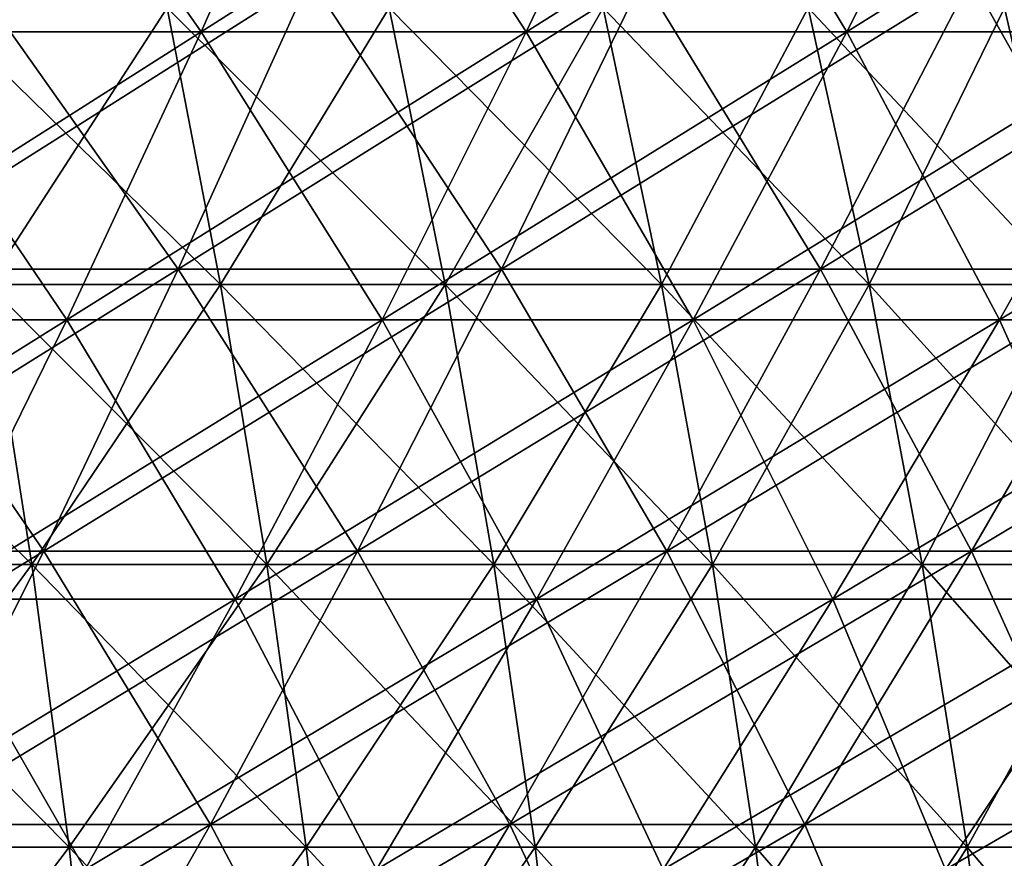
# Model space of a CAD drawing. Header units: millimetres. Extents: x -250 to 250, y 3898 to 4150.
# Tile 424 of 558: x 60 to 74, y 3950 to 3962. Entities that reach past the tile are written whole.
import ezdxf

# ---------------------------------------------------------------- set-up
doc = ezdxf.new("R2010")
doc.units = ezdxf.units.MM
doc.header["$LTSCALE"] = 5.599365
for name, color, linetype in [('10', 7, 'CONTINUOUS'), ('12', 7, 'CONTINUOUS'), ('2', 7, 'CONTINUOUS'), ('3', 7, 'CONTINUOUS'), ('4', 7, 'CONTINUOUS'), ('5', 7, 'CONTINUOUS')]:
    doc.layers.add(name, color=color, linetype=linetype)

msp = doc.modelspace()

# ---------------------------------------------------------------- linework, layer by layer
at = {"layer": '10', "color": 7, "linetype": 'Continuous', "true_color": 0xe0f2ff}
for points in [[(59.957, 3958.234, 78.99), (63.212, 3958.234, 76.41), (59.249, 3962.109, 78.058), (59.957, 3958.234, 78.99)], [(59.249, 3962.109, 78.058), (63.212, 3958.234, 76.41), (62.466, 3962.109, 75.508), (59.249, 3962.109, 78.058)], [(63.212, 3958.234, 76.41), (66.356, 3958.234, 73.696), (62.466, 3962.109, 75.508), (63.212, 3958.234, 76.41)], [(62.466, 3962.109, 75.508), (66.356, 3958.234, 73.696), (65.573, 3962.109, 72.826), (62.466, 3962.109, 75.508)], [(66.356, 3958.234, 73.696), (69.384, 3958.234, 70.853), (65.573, 3962.109, 72.826), (66.356, 3958.234, 73.696)], [(65.573, 3962.109, 72.826), (69.384, 3958.234, 70.853), (68.565, 3962.109, 70.017), (65.573, 3962.109, 72.826)], [(69.384, 3958.234, 70.853), (72.29, 3958.234, 67.885), (68.565, 3962.109, 70.017), (69.384, 3958.234, 70.853)], [(68.565, 3962.109, 70.017), (72.29, 3958.234, 67.885), (71.437, 3962.109, 67.084), (68.565, 3962.109, 70.017)], [(72.29, 3958.234, 67.885), (75.07, 3958.234, 64.798), (71.437, 3962.109, 67.084), (72.29, 3958.234, 67.885)], [(71.437, 3962.109, 67.084), (75.07, 3958.234, 64.798), (74.184, 3962.109, 64.034), (71.437, 3962.109, 67.084)], [(57.177, 3954.315, 82.267), (60.572, 3954.315, 79.8), (56.596, 3958.234, 81.432), (57.177, 3954.315, 82.267)], [(56.596, 3958.234, 81.432), (60.572, 3954.315, 79.8), (59.957, 3958.234, 78.99), (56.596, 3958.234, 81.432)], [(60.572, 3954.315, 79.8), (63.86, 3954.315, 77.194), (59.957, 3958.234, 78.99), (60.572, 3954.315, 79.8)], [(59.957, 3958.234, 78.99), (63.86, 3954.315, 77.194), (63.212, 3958.234, 76.41), (59.957, 3958.234, 78.99)], [(63.86, 3954.315, 77.194), (67.037, 3954.315, 74.452), (63.212, 3958.234, 76.41), (63.86, 3954.315, 77.194)], [(63.212, 3958.234, 76.41), (67.037, 3954.315, 74.452), (66.356, 3958.234, 73.696), (63.212, 3958.234, 76.41)], [(67.037, 3954.315, 74.452), (70.096, 3954.315, 71.58), (66.356, 3958.234, 73.696), (67.037, 3954.315, 74.452)], [(66.356, 3958.234, 73.696), (70.096, 3954.315, 71.58), (69.384, 3958.234, 70.853), (66.356, 3958.234, 73.696)], [(70.096, 3954.315, 71.58), (73.032, 3954.315, 68.581), (69.384, 3958.234, 70.853), (70.096, 3954.315, 71.58)], [(69.384, 3958.234, 70.853), (73.032, 3954.315, 68.581), (72.29, 3958.234, 67.885), (69.384, 3958.234, 70.853)], [(73.032, 3954.315, 68.581), (75.84, 3954.315, 65.463), (72.29, 3958.234, 67.885), (73.032, 3954.315, 68.581)], [(72.29, 3958.234, 67.885), (75.84, 3954.315, 65.463), (75.07, 3958.234, 64.798), (72.29, 3958.234, 67.885)], [(57.669, 3950.359, 82.975), (61.093, 3950.359, 80.487), (57.177, 3954.315, 82.267), (57.669, 3950.359, 82.975)], [(57.177, 3954.315, 82.267), (61.093, 3950.359, 80.487), (60.572, 3954.315, 79.8), (57.177, 3954.315, 82.267)], [(61.093, 3950.359, 80.487), (64.41, 3950.359, 77.859), (60.572, 3954.315, 79.8), (61.093, 3950.359, 80.487)], [(60.572, 3954.315, 79.8), (64.41, 3950.359, 77.859), (63.86, 3954.315, 77.194), (60.572, 3954.315, 79.8)], [(64.41, 3950.359, 77.859), (67.614, 3950.359, 75.093), (63.86, 3954.315, 77.194), (64.41, 3950.359, 77.859)], [(63.86, 3954.315, 77.194), (67.614, 3950.359, 75.093), (67.037, 3954.315, 74.452), (63.86, 3954.315, 77.194)], [(67.614, 3950.359, 75.093), (70.699, 3950.359, 72.196), (67.037, 3954.315, 74.452), (67.614, 3950.359, 75.093)], [(67.037, 3954.315, 74.452), (70.699, 3950.359, 72.196), (70.096, 3954.315, 71.58), (67.037, 3954.315, 74.452)], [(70.699, 3950.359, 72.196), (73.661, 3950.359, 69.172), (70.096, 3954.315, 71.58), (70.699, 3950.359, 72.196)], [(70.096, 3954.315, 71.58), (73.661, 3950.359, 69.172), (73.032, 3954.315, 68.581), (70.096, 3954.315, 71.58)], [(73.661, 3950.359, 69.172), (76.493, 3950.359, 66.027), (73.032, 3954.315, 68.581), (73.661, 3950.359, 69.172)], [(73.032, 3954.315, 68.581), (76.493, 3950.359, 66.027), (75.84, 3954.315, 65.463), (73.032, 3954.315, 68.581)], [(58.072, 3946.373, 83.555), (61.52, 3946.373, 81.05), (57.669, 3950.359, 82.975), (58.072, 3946.373, 83.555)], [(57.669, 3950.359, 82.975), (61.52, 3946.373, 81.05), (61.093, 3950.359, 80.487), (57.669, 3950.359, 82.975)], [(61.52, 3946.373, 81.05), (64.86, 3946.373, 78.403), (61.093, 3950.359, 80.487), (61.52, 3946.373, 81.05)], [(61.093, 3950.359, 80.487), (64.86, 3946.373, 78.403), (64.41, 3950.359, 77.859), (61.093, 3950.359, 80.487)], [(64.86, 3946.373, 78.403), (68.087, 3946.373, 75.618), (64.41, 3950.359, 77.859), (64.86, 3946.373, 78.403)], [(64.41, 3950.359, 77.859), (68.087, 3946.373, 75.618), (67.614, 3950.359, 75.093), (64.41, 3950.359, 77.859)], [(68.087, 3946.373, 75.618), (71.194, 3946.373, 72.7), (67.614, 3950.359, 75.093), (68.087, 3946.373, 75.618)], [(67.614, 3950.359, 75.093), (71.194, 3946.373, 72.7), (70.699, 3950.359, 72.196), (67.614, 3950.359, 75.093)], [(71.194, 3946.373, 72.7), (74.175, 3946.373, 69.655), (70.699, 3950.359, 72.196), (71.194, 3946.373, 72.7)], [(70.699, 3950.359, 72.196), (74.175, 3946.373, 69.655), (73.661, 3950.359, 69.172), (70.699, 3950.359, 72.196)], [(74.175, 3946.373, 69.655), (77.027, 3946.373, 66.488), (73.661, 3950.359, 69.172), (74.175, 3946.373, 69.655)], [(73.661, 3950.359, 69.172), (77.027, 3946.373, 66.488), (76.493, 3950.359, 66.027), (73.661, 3950.359, 69.172)]]:
    msp.add_3dface(points, dxfattribs=at)
at = {"layer": '12', "color": 7, "linetype": 'Continuous', "true_color": 0xe0f2ff}
for points in [[(62.466, 3962.109, -75.508), (59.957, 3958.234, -78.99), (59.249, 3962.109, -78.058), (62.466, 3962.109, -75.508)], [(63.212, 3958.234, -76.41), (59.957, 3958.234, -78.99), (62.466, 3962.109, -75.508), (63.212, 3958.234, -76.41)], [(65.573, 3962.109, -72.826), (63.212, 3958.234, -76.41), (62.466, 3962.109, -75.508), (65.573, 3962.109, -72.826)], [(66.356, 3958.234, -73.696), (63.212, 3958.234, -76.41), (65.573, 3962.109, -72.826), (66.356, 3958.234, -73.696)], [(68.565, 3962.109, -70.017), (66.356, 3958.234, -73.696), (65.573, 3962.109, -72.826), (68.565, 3962.109, -70.017)], [(69.384, 3958.234, -70.853), (66.356, 3958.234, -73.696), (68.565, 3962.109, -70.017), (69.384, 3958.234, -70.853)], [(71.437, 3962.109, -67.084), (69.384, 3958.234, -70.853), (68.565, 3962.109, -70.017), (71.437, 3962.109, -67.084)], [(72.29, 3958.234, -67.885), (69.384, 3958.234, -70.853), (71.437, 3962.109, -67.084), (72.29, 3958.234, -67.885)], [(74.184, 3962.109, -64.034), (72.29, 3958.234, -67.885), (71.437, 3962.109, -67.084), (74.184, 3962.109, -64.034)], [(75.07, 3958.234, -64.798), (72.29, 3958.234, -67.885), (74.184, 3962.109, -64.034), (75.07, 3958.234, -64.798)], [(60.572, 3954.315, -79.8), (57.177, 3954.315, -82.267), (59.957, 3958.234, -78.99), (60.572, 3954.315, -79.8)], [(63.212, 3958.234, -76.41), (60.572, 3954.315, -79.8), (59.957, 3958.234, -78.99), (63.212, 3958.234, -76.41)], [(63.86, 3954.315, -77.194), (60.572, 3954.315, -79.8), (63.212, 3958.234, -76.41), (63.86, 3954.315, -77.194)], [(66.356, 3958.234, -73.696), (63.86, 3954.315, -77.194), (63.212, 3958.234, -76.41), (66.356, 3958.234, -73.696)], [(67.037, 3954.315, -74.452), (63.86, 3954.315, -77.194), (66.356, 3958.234, -73.696), (67.037, 3954.315, -74.452)], [(69.384, 3958.234, -70.853), (67.037, 3954.315, -74.452), (66.356, 3958.234, -73.696), (69.384, 3958.234, -70.853)], [(70.096, 3954.315, -71.58), (67.037, 3954.315, -74.452), (69.384, 3958.234, -70.853), (70.096, 3954.315, -71.58)], [(72.29, 3958.234, -67.885), (70.096, 3954.315, -71.58), (69.384, 3958.234, -70.853), (72.29, 3958.234, -67.885)], [(73.032, 3954.315, -68.581), (70.096, 3954.315, -71.58), (72.29, 3958.234, -67.885), (73.032, 3954.315, -68.581)], [(75.07, 3958.234, -64.798), (73.032, 3954.315, -68.581), (72.29, 3958.234, -67.885), (75.07, 3958.234, -64.798)], [(75.84, 3954.315, -65.463), (73.032, 3954.315, -68.581), (75.07, 3958.234, -64.798), (75.84, 3954.315, -65.463)], [(60.572, 3954.315, -79.8), (57.669, 3950.359, -82.975), (57.177, 3954.315, -82.267), (60.572, 3954.315, -79.8)], [(61.093, 3950.359, -80.487), (57.669, 3950.359, -82.975), (60.572, 3954.315, -79.8), (61.093, 3950.359, -80.487)], [(63.86, 3954.315, -77.194), (61.093, 3950.359, -80.487), (60.572, 3954.315, -79.8), (63.86, 3954.315, -77.194)], [(64.41, 3950.359, -77.859), (61.093, 3950.359, -80.487), (63.86, 3954.315, -77.194), (64.41, 3950.359, -77.859)], [(67.037, 3954.315, -74.452), (64.41, 3950.359, -77.859), (63.86, 3954.315, -77.194), (67.037, 3954.315, -74.452)], [(67.614, 3950.359, -75.093), (64.41, 3950.359, -77.859), (67.037, 3954.315, -74.452), (67.614, 3950.359, -75.093)], [(70.096, 3954.315, -71.58), (67.614, 3950.359, -75.093), (67.037, 3954.315, -74.452), (70.096, 3954.315, -71.58)], [(70.699, 3950.359, -72.196), (67.614, 3950.359, -75.093), (70.096, 3954.315, -71.58), (70.699, 3950.359, -72.196)], [(73.032, 3954.315, -68.581), (70.699, 3950.359, -72.196), (70.096, 3954.315, -71.58), (73.032, 3954.315, -68.581)], [(73.661, 3950.359, -69.172), (70.699, 3950.359, -72.196), (73.032, 3954.315, -68.581), (73.661, 3950.359, -69.172)], [(75.84, 3954.315, -65.463), (73.661, 3950.359, -69.172), (73.032, 3954.315, -68.581), (75.84, 3954.315, -65.463)], [(76.493, 3950.359, -66.027), (73.661, 3950.359, -69.172), (75.84, 3954.315, -65.463), (76.493, 3950.359, -66.027)], [(61.093, 3950.359, -80.487), (58.072, 3946.373, -83.555), (57.669, 3950.359, -82.975), (61.093, 3950.359, -80.487)], [(61.52, 3946.373, -81.05), (58.072, 3946.373, -83.555), (61.093, 3950.359, -80.487), (61.52, 3946.373, -81.05)], [(64.41, 3950.359, -77.859), (61.52, 3946.373, -81.05), (61.093, 3950.359, -80.487), (64.41, 3950.359, -77.859)], [(64.86, 3946.373, -78.403), (61.52, 3946.373, -81.05), (64.41, 3950.359, -77.859), (64.86, 3946.373, -78.403)], [(67.614, 3950.359, -75.093), (64.86, 3946.373, -78.403), (64.41, 3950.359, -77.859), (67.614, 3950.359, -75.093)], [(68.087, 3946.373, -75.618), (64.86, 3946.373, -78.403), (67.614, 3950.359, -75.093), (68.087, 3946.373, -75.618)], [(70.699, 3950.359, -72.196), (68.087, 3946.373, -75.618), (67.614, 3950.359, -75.093), (70.699, 3950.359, -72.196)], [(71.194, 3946.373, -72.7), (68.087, 3946.373, -75.618), (70.699, 3950.359, -72.196), (71.194, 3946.373, -72.7)], [(73.661, 3950.359, -69.172), (71.194, 3946.373, -72.7), (70.699, 3950.359, -72.196), (73.661, 3950.359, -69.172)], [(74.175, 3946.373, -69.655), (71.194, 3946.373, -72.7), (73.661, 3950.359, -69.172), (74.175, 3946.373, -69.655)], [(76.493, 3950.359, -66.027), (74.175, 3946.373, -69.655), (73.661, 3950.359, -69.172), (76.493, 3950.359, -66.027)], [(77.027, 3946.373, -66.488), (74.175, 3946.373, -69.655), (76.493, 3950.359, -66.027), (77.027, 3946.373, -66.488)]]:
    msp.add_3dface(points, dxfattribs=at)
at = {"layer": '2', "color": 251, "linetype": 'Continuous', "true_color": 0x504f50}
for points in [[(62.619, 3958.45, -147.944), (58.034, 3958.45, -149.802), (64.462, 3962.516, -152.297), (62.619, 3958.45, -147.944)], [(64.462, 3962.516, -152.297), (58.034, 3958.45, -149.802), (59.741, 3962.516, -154.21), (64.462, 3962.516, -152.297)], [(67.145, 3958.45, -145.945), (62.619, 3958.45, -147.944), (69.121, 3962.516, -150.24), (67.145, 3958.45, -145.945)], [(69.121, 3962.516, -150.24), (62.619, 3958.45, -147.944), (64.462, 3962.516, -152.297), (69.121, 3962.516, -150.24)], [(71.608, 3958.45, -143.808), (67.145, 3958.45, -145.945), (73.715, 3962.516, -148.04), (71.608, 3958.45, -143.808)], [(73.715, 3962.516, -148.04), (67.145, 3958.45, -145.945), (69.121, 3962.516, -150.24), (73.715, 3962.516, -148.04)], [(76.003, 3958.45, -141.535), (71.608, 3958.45, -143.808), (78.239, 3962.516, -145.699), (76.003, 3958.45, -141.535)], [(78.239, 3962.516, -145.699), (71.608, 3958.45, -143.808), (73.715, 3962.516, -148.04), (78.239, 3962.516, -145.699)], [(60.738, 3954.503, -143.499), (56.29, 3954.503, -145.301), (62.619, 3958.45, -147.944), (60.738, 3954.503, -143.499)], [(62.619, 3958.45, -147.944), (56.29, 3954.503, -145.301), (58.034, 3958.45, -149.802), (62.619, 3958.45, -147.944)], [(65.128, 3954.503, -141.56), (60.738, 3954.503, -143.499), (67.145, 3958.45, -145.945), (65.128, 3954.503, -141.56)], [(67.145, 3958.45, -145.945), (60.738, 3954.503, -143.499), (62.619, 3958.45, -147.944), (67.145, 3958.45, -145.945)], [(69.456, 3954.503, -139.487), (65.128, 3954.503, -141.56), (71.608, 3958.45, -143.808), (69.456, 3954.503, -139.487)], [(71.608, 3958.45, -143.808), (65.128, 3954.503, -141.56), (67.145, 3958.45, -145.945), (71.608, 3958.45, -143.808)], [(73.719, 3954.503, -137.282), (69.456, 3954.503, -139.487), (76.003, 3958.45, -141.535), (73.719, 3954.503, -137.282)], [(76.003, 3958.45, -141.535), (69.456, 3954.503, -139.487), (71.608, 3958.45, -143.808), (76.003, 3958.45, -141.535)], [(77.912, 3954.503, -134.947), (73.719, 3954.503, -137.282), (80.325, 3958.45, -139.127), (77.912, 3954.503, -134.947)], [(80.325, 3958.45, -139.127), (73.719, 3954.503, -137.282), (76.003, 3958.45, -141.535), (80.325, 3958.45, -139.127)], [(58.819, 3950.678, -138.964), (54.511, 3950.678, -140.71), (60.738, 3954.503, -143.499), (58.819, 3950.678, -138.964)], [(60.738, 3954.503, -143.499), (54.511, 3950.678, -140.71), (56.29, 3954.503, -145.301), (60.738, 3954.503, -143.499)], [(63.07, 3950.678, -137.087), (58.819, 3950.678, -138.964), (65.128, 3954.503, -141.56), (63.07, 3950.678, -137.087)], [(65.128, 3954.503, -141.56), (58.819, 3950.678, -138.964), (60.738, 3954.503, -143.499), (65.128, 3954.503, -141.56)], [(67.262, 3950.678, -135.08), (63.07, 3950.678, -137.087), (69.456, 3954.503, -139.487), (67.262, 3950.678, -135.08)], [(69.456, 3954.503, -139.487), (63.07, 3950.678, -137.087), (65.128, 3954.503, -141.56), (69.456, 3954.503, -139.487)], [(71.39, 3950.678, -132.944), (67.262, 3950.678, -135.08), (73.719, 3954.503, -137.282), (71.39, 3950.678, -132.944)], [(73.719, 3954.503, -137.282), (67.262, 3950.678, -135.08), (69.456, 3954.503, -139.487), (73.719, 3954.503, -137.282)], [(75.45, 3950.678, -130.683), (71.39, 3950.678, -132.944), (77.912, 3954.503, -134.947), (75.45, 3950.678, -130.683)], [(77.912, 3954.503, -134.947), (71.39, 3950.678, -132.944), (73.719, 3954.503, -137.282), (77.912, 3954.503, -134.947)], [(60.973, 3946.977, -132.529), (56.863, 3946.977, -134.343), (63.07, 3950.678, -137.087), (60.973, 3946.977, -132.529)], [(63.07, 3950.678, -137.087), (56.863, 3946.977, -134.343), (58.819, 3950.678, -138.964), (63.07, 3950.678, -137.087)], [(65.025, 3946.977, -130.588), (60.973, 3946.977, -132.529), (67.262, 3950.678, -135.08), (65.025, 3946.977, -130.588)], [(67.262, 3950.678, -135.08), (60.973, 3946.977, -132.529), (63.07, 3950.678, -137.087), (67.262, 3950.678, -135.08)], [(69.016, 3946.977, -128.524), (65.025, 3946.977, -130.588), (71.39, 3950.678, -132.944), (69.016, 3946.977, -128.524)], [(71.39, 3950.678, -132.944), (65.025, 3946.977, -130.588), (67.262, 3950.678, -135.08), (71.39, 3950.678, -132.944)], [(72.941, 3946.977, -126.337), (69.016, 3946.977, -128.524), (75.45, 3950.678, -130.683), (72.941, 3946.977, -126.337)], [(75.45, 3950.678, -130.683), (69.016, 3946.977, -128.524), (71.39, 3950.678, -132.944), (75.45, 3950.678, -130.683)], [(76.797, 3946.977, -124.031), (72.941, 3946.977, -126.337), (79.438, 3950.678, -128.297), (76.797, 3946.977, -124.031)], [(79.438, 3950.678, -128.297), (72.941, 3946.977, -126.337), (75.45, 3950.678, -130.683), (79.438, 3950.678, -128.297)]]:
    msp.add_3dface(points, dxfattribs=at)
at = {"layer": '3', "color": 251, "linetype": 'Continuous', "true_color": 0x504f50}
for points in [[(58.034, 3958.45, 149.802), (62.619, 3958.45, 147.944), (59.741, 3962.516, 154.21), (58.034, 3958.45, 149.802)], [(59.741, 3962.516, 154.21), (62.619, 3958.45, 147.944), (64.462, 3962.516, 152.297), (59.741, 3962.516, 154.21)], [(62.619, 3958.45, 147.944), (67.145, 3958.45, 145.945), (64.462, 3962.516, 152.297), (62.619, 3958.45, 147.944)], [(64.462, 3962.516, 152.297), (67.145, 3958.45, 145.945), (69.121, 3962.516, 150.24), (64.462, 3962.516, 152.297)], [(67.145, 3958.45, 145.945), (71.608, 3958.45, 143.808), (69.121, 3962.516, 150.24), (67.145, 3958.45, 145.945)], [(69.121, 3962.516, 150.24), (71.608, 3958.45, 143.808), (73.715, 3962.516, 148.04), (69.121, 3962.516, 150.24)], [(71.608, 3958.45, 143.808), (76.003, 3958.45, 141.535), (73.715, 3962.516, 148.04), (71.608, 3958.45, 143.808)], [(73.715, 3962.516, 148.04), (76.003, 3958.45, 141.535), (78.239, 3962.516, 145.699), (73.715, 3962.516, 148.04)], [(56.29, 3954.503, 145.301), (60.738, 3954.503, 143.499), (58.034, 3958.45, 149.802), (56.29, 3954.503, 145.301)], [(58.034, 3958.45, 149.802), (60.738, 3954.503, 143.499), (62.619, 3958.45, 147.944), (58.034, 3958.45, 149.802)], [(60.738, 3954.503, 143.499), (65.128, 3954.503, 141.56), (62.619, 3958.45, 147.944), (60.738, 3954.503, 143.499)], [(62.619, 3958.45, 147.944), (65.128, 3954.503, 141.56), (67.145, 3958.45, 145.945), (62.619, 3958.45, 147.944)], [(65.128, 3954.503, 141.56), (69.456, 3954.503, 139.487), (67.145, 3958.45, 145.945), (65.128, 3954.503, 141.56)], [(67.145, 3958.45, 145.945), (69.456, 3954.503, 139.487), (71.608, 3958.45, 143.808), (67.145, 3958.45, 145.945)], [(69.456, 3954.503, 139.487), (73.719, 3954.503, 137.282), (71.608, 3958.45, 143.808), (69.456, 3954.503, 139.487)], [(71.608, 3958.45, 143.808), (73.719, 3954.503, 137.282), (76.003, 3958.45, 141.535), (71.608, 3958.45, 143.808)], [(73.719, 3954.503, 137.282), (77.912, 3954.503, 134.947), (76.003, 3958.45, 141.535), (73.719, 3954.503, 137.282)], [(56.29, 3954.503, 145.301), (58.819, 3950.678, 138.964), (60.738, 3954.503, 143.499), (56.29, 3954.503, 145.301)], [(58.819, 3950.678, 138.964), (63.07, 3950.678, 137.087), (60.738, 3954.503, 143.499), (58.819, 3950.678, 138.964)], [(60.738, 3954.503, 143.499), (63.07, 3950.678, 137.087), (65.128, 3954.503, 141.56), (60.738, 3954.503, 143.499)], [(63.07, 3950.678, 137.087), (67.262, 3950.678, 135.08), (65.128, 3954.503, 141.56), (63.07, 3950.678, 137.087)], [(65.128, 3954.503, 141.56), (67.262, 3950.678, 135.08), (69.456, 3954.503, 139.487), (65.128, 3954.503, 141.56)], [(67.262, 3950.678, 135.08), (71.39, 3950.678, 132.944), (69.456, 3954.503, 139.487), (67.262, 3950.678, 135.08)], [(69.456, 3954.503, 139.487), (71.39, 3950.678, 132.944), (73.719, 3954.503, 137.282), (69.456, 3954.503, 139.487)], [(71.39, 3950.678, 132.944), (75.45, 3950.678, 130.683), (73.719, 3954.503, 137.282), (71.39, 3950.678, 132.944)], [(73.719, 3954.503, 137.282), (75.45, 3950.678, 130.683), (77.912, 3954.503, 134.947), (73.719, 3954.503, 137.282)], [(56.863, 3946.977, 134.343), (60.973, 3946.977, 132.529), (58.819, 3950.678, 138.964), (56.863, 3946.977, 134.343)], [(58.819, 3950.678, 138.964), (60.973, 3946.977, 132.529), (63.07, 3950.678, 137.087), (58.819, 3950.678, 138.964)], [(60.973, 3946.977, 132.529), (65.025, 3946.977, 130.588), (63.07, 3950.678, 137.087), (60.973, 3946.977, 132.529)], [(63.07, 3950.678, 137.087), (65.025, 3946.977, 130.588), (67.262, 3950.678, 135.08), (63.07, 3950.678, 137.087)], [(65.025, 3946.977, 130.588), (69.016, 3946.977, 128.524), (67.262, 3950.678, 135.08), (65.025, 3946.977, 130.588)], [(67.262, 3950.678, 135.08), (69.016, 3946.977, 128.524), (71.39, 3950.678, 132.944), (67.262, 3950.678, 135.08)], [(69.016, 3946.977, 128.524), (72.941, 3946.977, 126.337), (71.39, 3950.678, 132.944), (69.016, 3946.977, 128.524)], [(71.39, 3950.678, 132.944), (72.941, 3946.977, 126.337), (75.45, 3950.678, 130.683), (71.39, 3950.678, 132.944)], [(72.941, 3946.977, 126.337), (76.797, 3946.977, 124.031), (75.45, 3950.678, 130.683), (72.941, 3946.977, 126.337)]]:
    msp.add_3dface(points, dxfattribs=at)
at = {"layer": '4', "color": 155, "linetype": 'Continuous', "true_color": 0x4a708c}
for points in [[(62.941, 3961.772, 148.703), (58.332, 3961.772, 150.571), (64.78, 3965.925, 153.049), (62.941, 3961.772, 148.703)], [(64.78, 3965.925, 153.049), (58.332, 3961.772, 150.571), (60.036, 3965.925, 154.971), (64.78, 3965.925, 153.049)], [(67.49, 3961.772, 146.695), (62.941, 3961.772, 148.703), (69.462, 3965.925, 150.981), (67.49, 3961.772, 146.695)], [(69.462, 3965.925, 150.981), (62.941, 3961.772, 148.703), (64.78, 3965.925, 153.049), (69.462, 3965.925, 150.981)], [(71.976, 3961.772, 144.547), (67.49, 3961.772, 146.695), (74.079, 3965.925, 148.77), (71.976, 3961.772, 144.547)], [(74.079, 3965.925, 148.77), (67.49, 3961.772, 146.695), (69.462, 3965.925, 150.981), (74.079, 3965.925, 148.77)], [(76.393, 3961.772, 142.262), (71.976, 3961.772, 144.547), (78.625, 3965.925, 146.419), (76.393, 3961.772, 142.262)], [(78.625, 3965.925, 146.419), (71.976, 3961.772, 144.547), (74.079, 3965.925, 148.77), (78.625, 3965.925, 146.419)], [(61.061, 3957.74, 144.263), (56.59, 3957.74, 146.074), (62.941, 3961.772, 148.703), (61.061, 3957.74, 144.263)], [(62.941, 3961.772, 148.703), (56.59, 3957.74, 146.074), (58.332, 3961.772, 150.571), (62.941, 3961.772, 148.703)], [(65.475, 3957.74, 142.314), (61.061, 3957.74, 144.263), (67.49, 3961.772, 146.695), (65.475, 3957.74, 142.314)], [(67.49, 3961.772, 146.695), (61.061, 3957.74, 144.263), (62.941, 3961.772, 148.703), (67.49, 3961.772, 146.695)], [(69.826, 3957.74, 140.23), (65.475, 3957.74, 142.314), (71.976, 3961.772, 144.547), (69.826, 3957.74, 140.23)], [(71.976, 3961.772, 144.547), (65.475, 3957.74, 142.314), (67.49, 3961.772, 146.695), (71.976, 3961.772, 144.547)], [(74.111, 3957.74, 138.013), (69.826, 3957.74, 140.23), (76.393, 3961.772, 142.262), (74.111, 3957.74, 138.013)], [(76.393, 3961.772, 142.262), (69.826, 3957.74, 140.23), (71.976, 3961.772, 144.547), (76.393, 3961.772, 142.262)], [(78.326, 3957.74, 135.665), (74.111, 3957.74, 138.013), (80.738, 3961.772, 139.842), (78.326, 3957.74, 135.665)], [(80.738, 3961.772, 139.842), (74.111, 3957.74, 138.013), (76.393, 3961.772, 142.262), (80.738, 3961.772, 139.842)], [(59.142, 3953.832, 139.729), (54.811, 3953.832, 141.484), (61.061, 3957.74, 144.263), (59.142, 3953.832, 139.729)], [(61.061, 3957.74, 144.263), (54.811, 3953.832, 141.484), (56.59, 3957.74, 146.074), (61.061, 3957.74, 144.263)], [(63.417, 3953.832, 137.841), (59.142, 3953.832, 139.729), (65.475, 3957.74, 142.314), (63.417, 3953.832, 137.841)], [(65.475, 3957.74, 142.314), (59.142, 3953.832, 139.729), (61.061, 3957.74, 144.263), (65.475, 3957.74, 142.314)], [(67.632, 3953.832, 135.823), (63.417, 3953.832, 137.841), (69.826, 3957.74, 140.23), (67.632, 3953.832, 135.823)], [(69.826, 3957.74, 140.23), (63.417, 3953.832, 137.841), (65.475, 3957.74, 142.314), (69.826, 3957.74, 140.23)], [(71.782, 3953.832, 133.676), (67.632, 3953.832, 135.823), (74.111, 3957.74, 138.013), (71.782, 3953.832, 133.676)], [(74.111, 3957.74, 138.013), (67.632, 3953.832, 135.823), (69.826, 3957.74, 140.23), (74.111, 3957.74, 138.013)], [(75.865, 3953.832, 131.402), (71.782, 3953.832, 133.676), (78.326, 3957.74, 135.665), (75.865, 3953.832, 131.402)], [(78.326, 3957.74, 135.665), (71.782, 3953.832, 133.676), (74.111, 3957.74, 138.013), (78.326, 3957.74, 135.665)], [(61.319, 3950.049, 133.281), (57.185, 3950.049, 135.106), (63.417, 3953.832, 137.841), (61.319, 3950.049, 133.281)], [(63.417, 3953.832, 137.841), (57.185, 3950.049, 135.106), (59.142, 3953.832, 139.729), (63.417, 3953.832, 137.841)], [(65.394, 3950.049, 131.329), (61.319, 3950.049, 133.281), (67.632, 3953.832, 135.823), (65.394, 3950.049, 131.329)], [(67.632, 3953.832, 135.823), (61.319, 3950.049, 133.281), (63.417, 3953.832, 137.841), (67.632, 3953.832, 135.823)], [(69.407, 3950.049, 129.253), (65.394, 3950.049, 131.329), (71.782, 3953.832, 133.676), (69.407, 3950.049, 129.253)], [(71.782, 3953.832, 133.676), (65.394, 3950.049, 131.329), (67.632, 3953.832, 135.823), (71.782, 3953.832, 133.676)], [(73.355, 3950.049, 127.054), (69.407, 3950.049, 129.253), (75.865, 3953.832, 131.402), (73.355, 3950.049, 127.054)], [(75.865, 3953.832, 131.402), (69.407, 3950.049, 129.253), (71.782, 3953.832, 133.676), (75.865, 3953.832, 131.402)], [(77.233, 3950.049, 124.735), (73.355, 3950.049, 127.054), (79.876, 3953.832, 129.003), (77.233, 3950.049, 124.735)], [(79.876, 3953.832, 129.003), (73.355, 3950.049, 127.054), (75.865, 3953.832, 131.402), (79.876, 3953.832, 129.003)]]:
    msp.add_3dface(points, dxfattribs=at)
at = {"layer": '5', "color": 155, "linetype": 'Continuous', "true_color": 0x4a708c}
for points in [[(58.332, 3961.772, -150.571), (62.941, 3961.772, -148.703), (60.036, 3965.925, -154.971), (58.332, 3961.772, -150.571)], [(60.036, 3965.925, -154.971), (62.941, 3961.772, -148.703), (64.78, 3965.925, -153.049), (60.036, 3965.925, -154.971)], [(62.941, 3961.772, -148.703), (67.49, 3961.772, -146.695), (64.78, 3965.925, -153.049), (62.941, 3961.772, -148.703)], [(64.78, 3965.925, -153.049), (67.49, 3961.772, -146.695), (69.462, 3965.925, -150.981), (64.78, 3965.925, -153.049)], [(67.49, 3961.772, -146.695), (71.976, 3961.772, -144.547), (69.462, 3965.925, -150.981), (67.49, 3961.772, -146.695)], [(69.462, 3965.925, -150.981), (71.976, 3961.772, -144.547), (74.079, 3965.925, -148.77), (69.462, 3965.925, -150.981)], [(71.976, 3961.772, -144.547), (76.393, 3961.772, -142.262), (74.079, 3965.925, -148.77), (71.976, 3961.772, -144.547)], [(74.079, 3965.925, -148.77), (76.393, 3961.772, -142.262), (78.625, 3965.925, -146.419), (74.079, 3965.925, -148.77)], [(56.59, 3957.74, -146.074), (61.061, 3957.74, -144.263), (58.332, 3961.772, -150.571), (56.59, 3957.74, -146.074)], [(58.332, 3961.772, -150.571), (61.061, 3957.74, -144.263), (62.941, 3961.772, -148.703), (58.332, 3961.772, -150.571)], [(61.061, 3957.74, -144.263), (65.475, 3957.74, -142.314), (62.941, 3961.772, -148.703), (61.061, 3957.74, -144.263)], [(62.941, 3961.772, -148.703), (65.475, 3957.74, -142.314), (67.49, 3961.772, -146.695), (62.941, 3961.772, -148.703)], [(65.475, 3957.74, -142.314), (69.826, 3957.74, -140.23), (67.49, 3961.772, -146.695), (65.475, 3957.74, -142.314)], [(67.49, 3961.772, -146.695), (69.826, 3957.74, -140.23), (71.976, 3961.772, -144.547), (67.49, 3961.772, -146.695)], [(69.826, 3957.74, -140.23), (74.111, 3957.74, -138.013), (71.976, 3961.772, -144.547), (69.826, 3957.74, -140.23)], [(71.976, 3961.772, -144.547), (74.111, 3957.74, -138.013), (76.393, 3961.772, -142.262), (71.976, 3961.772, -144.547)], [(74.111, 3957.74, -138.013), (78.326, 3957.74, -135.665), (76.393, 3961.772, -142.262), (74.111, 3957.74, -138.013)], [(56.59, 3957.74, -146.074), (59.142, 3953.832, -139.729), (61.061, 3957.74, -144.263), (56.59, 3957.74, -146.074)], [(59.142, 3953.832, -139.729), (63.417, 3953.832, -137.841), (61.061, 3957.74, -144.263), (59.142, 3953.832, -139.729)], [(61.061, 3957.74, -144.263), (63.417, 3953.832, -137.841), (65.475, 3957.74, -142.314), (61.061, 3957.74, -144.263)], [(63.417, 3953.832, -137.841), (67.632, 3953.832, -135.823), (65.475, 3957.74, -142.314), (63.417, 3953.832, -137.841)], [(65.475, 3957.74, -142.314), (67.632, 3953.832, -135.823), (69.826, 3957.74, -140.23), (65.475, 3957.74, -142.314)], [(67.632, 3953.832, -135.823), (71.782, 3953.832, -133.676), (69.826, 3957.74, -140.23), (67.632, 3953.832, -135.823)], [(69.826, 3957.74, -140.23), (71.782, 3953.832, -133.676), (74.111, 3957.74, -138.013), (69.826, 3957.74, -140.23)], [(71.782, 3953.832, -133.676), (75.865, 3953.832, -131.402), (74.111, 3957.74, -138.013), (71.782, 3953.832, -133.676)], [(74.111, 3957.74, -138.013), (75.865, 3953.832, -131.402), (78.326, 3957.74, -135.665), (74.111, 3957.74, -138.013)], [(57.185, 3950.049, -135.106), (61.319, 3950.049, -133.281), (59.142, 3953.832, -139.729), (57.185, 3950.049, -135.106)], [(59.142, 3953.832, -139.729), (61.319, 3950.049, -133.281), (63.417, 3953.832, -137.841), (59.142, 3953.832, -139.729)], [(61.319, 3950.049, -133.281), (65.394, 3950.049, -131.329), (63.417, 3953.832, -137.841), (61.319, 3950.049, -133.281)], [(63.417, 3953.832, -137.841), (65.394, 3950.049, -131.329), (67.632, 3953.832, -135.823), (63.417, 3953.832, -137.841)], [(65.394, 3950.049, -131.329), (69.407, 3950.049, -129.253), (67.632, 3953.832, -135.823), (65.394, 3950.049, -131.329)], [(67.632, 3953.832, -135.823), (69.407, 3950.049, -129.253), (71.782, 3953.832, -133.676), (67.632, 3953.832, -135.823)], [(69.407, 3950.049, -129.253), (73.355, 3950.049, -127.054), (71.782, 3953.832, -133.676), (69.407, 3950.049, -129.253)], [(71.782, 3953.832, -133.676), (73.355, 3950.049, -127.054), (75.865, 3953.832, -131.402), (71.782, 3953.832, -133.676)], [(73.355, 3950.049, -127.054), (77.233, 3950.049, -124.735), (75.865, 3953.832, -131.402), (73.355, 3950.049, -127.054)]]:
    msp.add_3dface(points, dxfattribs=at)

doc.saveas('drawing.dxf')
